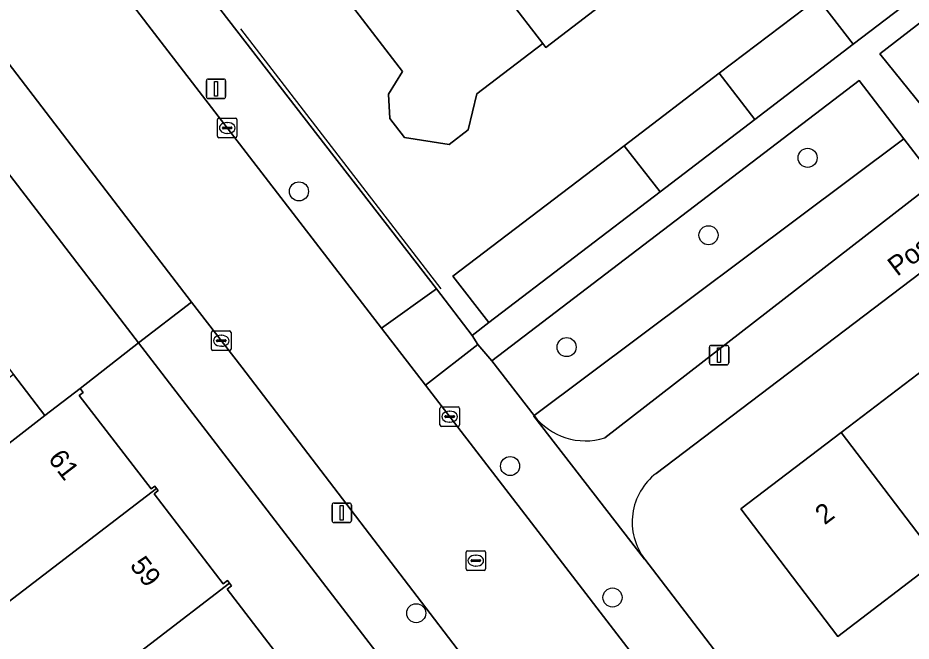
# Model space of a CAD drawing. Extents: x 159352 to 160617, y 385888 to 387323.
# Drawn here: x 159877.16 to 159922.94, y 386666.8 to 386698.76 of the extents above; entities that cross this region are included whole.
import ezdxf

# ---------------------------------------------------------------- set-up
doc = ezdxf.new("R2010")
doc.units = 0
for name, color, linetype in [('IMGEO_Boom', 7, 'Continuous'), ('IMGEO_Erf', 7, 'Continuous'), ('IMGEO_Groenvoorziening', 7, 'Continuous'), ('IMGEO_Haag', 7, 'Continuous'), ('IMGEO_Kolk', 7, 'Continuous'), ('IMGEO_Lichtmast', 7, 'Continuous'), ('IMGEO_Muur', 7, 'Continuous'), ('IMGEO_Openbare_ruimte_label', 7, 'Continuous'), ('IMGEO_Pand', 7, 'Continuous'), ('IMGEO_Pand_nummerreeks', 7, 'Continuous'), ('IMGEO_Rijbaan_lokaal_open', 7, 'Continuous'), ('IMGEO_Rioolput', 7, 'Continuous'), ('IMGEO_Voetpad_open', 7, 'Continuous')]:
    doc.layers.add(name, color=color, linetype=linetype)

msp = doc.modelspace()

# ---------------------------------------------------------------- linework, layer by layer
at = {"layer": 'IMGEO_Boom'}
for centre in [(159917.633, 386691.581), (159891.565, 386689.861), (159912.552, 386687.612), (159905.281, 386681.875), (159902.385, 386675.775), (159907.631, 386669.034), (159897.573, 386668.23)]:
    msp.add_circle(centre, 0.489, dxfattribs=at)
at = {"layer": 'IMGEO_Erf'}
for points in [[(159886.866, 386700.071), (159898.608, 386684.856), (159900.444, 386682.477), (159901.297, 386683.132), (159899.458, 386685.519), (159908.223, 386692.2), (159913.107, 386695.924), (159918.158, 386699.774), (159923.151, 386703.58), (159928.212, 386707.438)], [(159909.177, 386701.041), (159904.222, 386697.236), (159904.057, 386697.451), (159900.686, 386694.862), (159900.243, 386693.008), (159899.268, 386692.259), (159896.968, 386692.624), (159896.225, 386693.592), (159896.148, 386694.844), (159896.877, 386696.007), (159892.133, 386702.185)], [(159941.816, 386699.64), (159909.876, 386675.398)], [(159910.157, 386647.2), (159883.347, 386682.1), (159880.344, 386679.759), (159880.507, 386679.547), (159880.306, 386679.393), (159883.982, 386674.602), (159884.171, 386674.747), (159884.261, 386674.631), (159884.35, 386674.515), (159884.14, 386674.354), (159887.682, 386669.737), (159887.9, 386669.904), (159888.002, 386669.771), (159888.104, 386669.638), (159887.88, 386669.466), (159891.485, 386664.768)], [(159909.283, 386671.006), (159920.557, 386656.259), (159922.682, 386653.48), (159923.652, 386654.227), (159919.2, 386659.963), (159922.557, 386662.57), (159926.507, 386665.637), (159927.686, 386666.552), (159930.137, 386663.332), (159931.873, 386664.68), (159932.193, 386664.268), (159933.922, 386665.61), (159935.447, 386666.794), (159940.442, 386670.672), (159945.436, 386674.549)]]:
    msp.add_lwpolyline(points, dxfattribs=at)
msp.add_lwpolyline([(159939.415, 386682.455), (159934.386, 386678.625), (159929.356, 386674.793), (159924.327, 386670.963), (159919.18, 386667.043), (159914.204, 386673.576), (159919.352, 386677.497), (159924.38, 386681.327), (159929.411, 386685.158), (159934.439, 386688.988), (159939.469, 386692.819), (159944.62, 386696.742), (159949.596, 386690.209), (159944.445, 386686.286)], close=True, dxfattribs=at)
msp.add_arc((159911.766, 386672.907), 3.127, 127.1832, 217.4379, dxfattribs=at)
at = {"layer": 'IMGEO_Groenvoorziening'}
for points in [[(159940.023, 386705.916), (159937.639, 386709.045), (159937.4, 386709.351), (159921.333, 386696.915), (159923.906, 386693.718)], [(159922.567, 386692.556), (159920.271, 386695.549), (159901.451, 386681.169), (159903.613, 386678.364)]]:
    msp.add_lwpolyline(points, close=True, dxfattribs=at)
for points in [[(159922.567, 386692.556), (159903.613, 386678.364)], [(159907.233, 386677.217), (159924.094, 386690.297), (159924.094, 386690.496), (159924.045, 386690.63), (159922.567, 386692.556)]]:
    msp.add_lwpolyline(points, dxfattribs=at)
msp.add_arc((159906.247, 386680.392), 3.325, 217.5953, 287.243, dxfattribs=at)
at = {"layer": 'IMGEO_Haag'}
for points in [[(159940.023, 386705.916), (159937.639, 386709.045), (159937.4, 386709.351), (159921.333, 386696.915), (159923.906, 386693.718)], [(159922.567, 386692.556), (159920.271, 386695.549), (159901.451, 386681.169), (159903.613, 386678.364)]]:
    msp.add_lwpolyline(points, close=True, dxfattribs=at)
at = {"layer": 'IMGEO_Kolk'}
for p, q in [((159887.386, 386692.686), (159887.386, 386693.538)), ((159887.461, 386693.612), (159888.313, 386693.612)), ((159887.874, 386693.392), (159887.899, 386693.392)), ((159888.387, 386693.538), (159888.387, 386692.686)), ((159887.645, 386693.106), (159887.645, 386693.118)), ((159888.083, 386693.069), (159887.685, 386693.069)), ((159887.688, 386693.155), (159888.086, 386693.155)), ((159888.129, 386693.118), (159888.129, 386693.106)), ((159888.313, 386692.612), (159887.461, 386692.612)), ((159887.897, 386692.832), (159887.872, 386692.832)), ((159887.082, 386681.776), (159887.082, 386682.628)), ((159887.157, 386682.702), (159888.009, 386682.702)), ((159887.57, 386682.482), (159887.595, 386682.482)), ((159888.083, 386682.628), (159888.083, 386681.776)), ((159887.341, 386682.196), (159887.341, 386682.208)), ((159887.779, 386682.159), (159887.381, 386682.159)), ((159887.384, 386682.245), (159887.782, 386682.245)), ((159887.825, 386682.208), (159887.825, 386682.196)), ((159888.009, 386681.702), (159887.157, 386681.702)), ((159887.593, 386681.922), (159887.568, 386681.922)), ((159898.788, 386677.883), (159898.788, 386678.735)), ((159898.863, 386678.809), (159899.715, 386678.809)), ((159899.789, 386678.735), (159899.789, 386677.883)), ((159899.047, 386678.303), (159899.047, 386678.315)), ((159899.09, 386678.352), (159899.488, 386678.352)), ((159899.276, 386678.589), (159899.301, 386678.589)), ((159899.531, 386678.315), (159899.531, 386678.303)), ((159899.485, 386678.266), (159899.087, 386678.266)), ((159899.299, 386678.029), (159899.274, 386678.029)), ((159899.715, 386677.809), (159898.863, 386677.809))]:
    msp.add_line(p, q, dxfattribs=at)
for points in [[(159887.386, 386692.686), (159887.386, 386693.538)], [(159887.461, 386693.612), (159888.313, 386693.612)], [(159888.387, 386693.538), (159888.387, 386692.686)], [(159888.313, 386692.612), (159887.461, 386692.612)], [(159887.082, 386681.776), (159887.082, 386682.628)], [(159887.157, 386682.702), (159888.009, 386682.702)], [(159888.083, 386682.628), (159888.083, 386681.776)], [(159888.009, 386681.702), (159887.157, 386681.702)], [(159898.788, 386677.883), (159898.788, 386678.735)], [(159898.863, 386678.809), (159899.715, 386678.809)], [(159899.789, 386678.735), (159899.789, 386677.883)], [(159899.715, 386677.809), (159898.863, 386677.809)]]:
    msp.add_lwpolyline(points, dxfattribs=at)
for centre, radius, start, end in [((159887.463, 386693.536), 0.0765, 91.552, 178.448), ((159887.463, 386693.536), 0.0765, 91.552, 178.448), ((159888.311, 386693.536), 0.0765, 1.552, 88.448), ((159888.311, 386693.536), 0.0765, 1.552, 88.448), ((159887.685, 386693.115), 0.0403, 85.8775, 175.7526), ((159887.682, 386693.105), 0.0366, 178.938, 274.7102), ((159888.086, 386693.112), 0.043, 264.8664, 352.4533), ((159888.09, 386693.117), 0.0386, 1.7309, 96.639), ((159887.463, 386692.688), 0.0765, 181.552, 268.448), ((159887.463, 386692.688), 0.0765, 181.552, 268.448), ((159888.311, 386692.688), 0.0765, 271.552, 358.448), ((159888.311, 386692.688), 0.0765, 271.552, 358.448), ((159887.159, 386682.626), 0.0765, 91.552, 178.448), ((159887.159, 386682.626), 0.0765, 91.552, 178.448), ((159888.007, 386682.626), 0.0765, 1.552, 88.448), ((159888.007, 386682.626), 0.0765, 1.552, 88.448), ((159887.381, 386682.205), 0.0403, 85.8775, 175.7526), ((159887.378, 386682.195), 0.0366, 178.938, 274.7102), ((159887.782, 386682.202), 0.043, 264.8664, 352.4533), ((159887.786, 386682.207), 0.0386, 1.7309, 96.639), ((159887.159, 386681.778), 0.0765, 181.552, 268.448), ((159887.159, 386681.778), 0.0765, 181.552, 268.448), ((159888.007, 386681.778), 0.0765, 271.552, 358.448), ((159888.007, 386681.778), 0.0765, 271.552, 358.448), ((159898.865, 386678.733), 0.0765, 91.552, 178.448), ((159898.865, 386678.733), 0.0765, 91.552, 178.448), ((159899.713, 386678.733), 0.0765, 1.552, 88.448), ((159899.713, 386678.733), 0.0765, 1.552, 88.448), ((159899.087, 386678.312), 0.0403, 85.8775, 175.7526), ((159899.084, 386678.302), 0.0366, 178.938, 274.7102), ((159899.488, 386678.309), 0.043, 264.8664, 352.4533), ((159899.492, 386678.314), 0.0386, 1.7309, 96.639), ((159898.865, 386677.885), 0.0765, 181.552, 268.448), ((159898.865, 386677.885), 0.0765, 181.552, 268.448), ((159899.713, 386677.885), 0.0765, 271.552, 358.448), ((159899.713, 386677.885), 0.0765, 271.552, 358.448)]:
    msp.add_arc(centre, radius, start, end, dxfattribs=at)
for centre, major_axis, ratio, start_param, end_param in [((159887.873, 386693.112), (-0.387, 0.002), 0.722429, 4.712389, 7.853982), ((159887.898, 386693.112), (-0.39, 0.002), 0.717154, 1.570796, 4.712389), ((159887.569, 386682.202), (-0.387, 0.002), 0.722429, 4.712389, 7.853982), ((159887.594, 386682.202), (-0.39, 0.002), 0.717154, 1.570796, 4.712389), ((159899.275, 386678.309), (-0.387, 0.002), 0.722429, 4.712389, 7.853982), ((159899.3, 386678.309), (-0.39, 0.002), 0.717154, 1.570796, 4.712389)]:
    msp.add_ellipse(centre, major_axis=major_axis, ratio=ratio, start_param=start_param, end_param=end_param, dxfattribs=at)
at = {"layer": 'IMGEO_Lichtmast'}
for p, q in [((159886.817, 386694.721), (159886.817, 386695.521)), ((159886.817, 386695.521), (159886.817, 386694.721)), ((159886.917, 386695.621), (159887.707, 386695.621)), ((159887.707, 386695.621), (159886.917, 386695.621)), ((159887.807, 386695.521), (159887.807, 386694.721)), ((159887.807, 386694.721), (159887.807, 386695.521)), ((159887.707, 386694.621), (159886.917, 386694.621)), ((159886.917, 386694.621), (159887.707, 386694.621)), ((159912.696, 386681.965), (159913.486, 386681.965)), ((159913.486, 386681.965), (159912.696, 386681.965)), ((159912.596, 386681.065), (159912.596, 386681.865)), ((159912.596, 386681.865), (159912.596, 386681.065)), ((159913.586, 386681.865), (159913.586, 386681.065)), ((159913.586, 386681.065), (159913.586, 386681.865)), ((159913.486, 386680.965), (159912.696, 386680.965)), ((159912.696, 386680.965), (159913.486, 386680.965)), ((159893.26, 386672.978), (159893.26, 386673.778)), ((159893.26, 386673.778), (159893.26, 386672.978)), ((159893.36, 386673.878), (159894.15, 386673.878)), ((159894.15, 386673.878), (159893.36, 386673.878)), ((159894.25, 386673.778), (159894.25, 386672.978)), ((159894.25, 386672.978), (159894.25, 386673.778)), ((159894.15, 386672.878), (159893.36, 386672.878)), ((159893.36, 386672.878), (159894.15, 386672.878))]:
    msp.add_line(p, q, dxfattribs=at)
for points in [[(159887.237, 386695.496), (159887.387, 386695.496), (159887.387, 386694.746), (159887.237, 386694.746), (159887.237, 386695.496)], [(159913.016, 386681.84), (159913.166, 386681.84), (159913.166, 386681.09), (159913.016, 386681.09), (159913.016, 386681.84)], [(159893.68, 386673.753), (159893.83, 386673.753), (159893.83, 386673.003), (159893.68, 386673.003), (159893.68, 386673.753)]]:
    msp.add_lwpolyline(points, dxfattribs=at)
for centre, start, end in [((159886.917, 386695.521), 90, 180), ((159886.917, 386695.521), 90, 180), ((159887.707, 386695.521), 0, 90), ((159887.707, 386695.521), 360, 90), ((159886.917, 386694.721), 180, 270), ((159886.917, 386694.721), 180, 270), ((159887.707, 386694.721), 270, 0), ((159887.707, 386694.721), 270, 0), ((159912.696, 386681.865), 90, 180), ((159912.696, 386681.865), 90, 180), ((159913.486, 386681.865), 0, 90), ((159913.486, 386681.865), 360, 90), ((159912.696, 386681.065), 180, 270), ((159912.696, 386681.065), 180, 270), ((159913.486, 386681.065), 270, 0), ((159913.486, 386681.065), 270, 0), ((159893.36, 386673.778), 90, 180), ((159893.36, 386673.778), 90, 180), ((159894.15, 386673.778), 0, 90), ((159894.15, 386673.778), 360, 90), ((159893.36, 386672.978), 180, 270), ((159893.36, 386672.978), 180, 270), ((159894.15, 386672.978), 270, 0), ((159894.15, 386672.978), 270, 0)]:
    msp.add_arc(centre, 0.1, start, end, dxfattribs=at)
at = {"layer": 'IMGEO_Muur'}
msp.add_lwpolyline([(159888.562, 386698.203), (159898.832, 386684.862)], dxfattribs=at)
at = {"layer": 'IMGEO_Pand'}
for points in [[(159902.301, 386709.994), (159897.276, 386706.135), (159902.262, 386699.788), (159904.057, 386697.451), (159904.222, 386697.236), (159909.177, 386701.041), (159907.217, 386703.593)], [(159897.276, 386706.135), (159892.133, 386702.185), (159896.877, 386696.007), (159896.148, 386694.844), (159896.225, 386693.592), (159896.968, 386692.624), (159899.268, 386692.259), (159900.243, 386693.008), (159900.686, 386694.862), (159904.057, 386697.451), (159902.262, 386699.788)], [(159924.961, 386701.223), (159923.151, 386703.58), (159918.158, 386699.774), (159919.974, 386697.411)], [(159919.974, 386697.411), (159918.158, 386699.774), (159913.107, 386695.924), (159914.928, 386693.553)], [(159914.928, 386693.553), (159913.107, 386695.924), (159908.223, 386692.2), (159910.075, 386689.843)], [(159910.075, 386689.843), (159908.223, 386692.2), (159899.458, 386685.519), (159901.297, 386683.132)], [(159924.327, 386670.963), (159929.356, 386674.793), (159924.38, 386681.327), (159919.352, 386677.497)], [(159878.542, 386678.363), (159876.926, 386680.469), (159872.211, 386676.852), (159872.957, 386675.88), (159873.848, 386674.72)], [(159872.745, 386673.874), (159874.748, 386671.264), (159872.535, 386669.566), (159874.389, 386667.15), (159876.081, 386668.449), (159876.66, 386668.793), (159884.261, 386674.631), (159884.171, 386674.747), (159883.982, 386674.602), (159880.306, 386679.393), (159880.507, 386679.547), (159880.344, 386679.759), (159878.542, 386678.363), (159873.848, 386674.72)], [(159919.352, 386677.497), (159914.204, 386673.576), (159919.18, 386667.043), (159924.327, 386670.963)], [(159888.002, 386669.771), (159887.9, 386669.904), (159887.682, 386669.737), (159884.14, 386674.354), (159884.35, 386674.515), (159884.261, 386674.631), (159876.66, 386668.793), (159876.081, 386668.449), (159874.389, 386667.15), (159878.171, 386662.222), (159879.91, 386663.557)], [(159879.91, 386663.557), (159880.042, 386663.385), (159880.547, 386663.773), (159883.135, 386660.402), (159882.637, 386660.019), (159883.724, 386658.602), (159891.754, 386664.769), (159891.655, 386664.898), (159891.485, 386664.768), (159887.88, 386669.466), (159888.104, 386669.638), (159888.002, 386669.771)]]:
    msp.add_lwpolyline(points, close=True, dxfattribs=at)
at = {"layer": 'IMGEO_Rijbaan_lokaal_open'}
msp.add_lwpolyline([(159895.794, 386682.846), (159884.668, 386697.291), (159879.056, 386704.617), (159873.609, 386700.405), (159875.58, 386697.84), (159879.885, 386692.238), (159886.063, 386684.184), (159888.63, 386680.838), (159904.837, 386659.66), (159916.962, 386643.879), (159922.5, 386648.124), (159919.976, 386651.407), (159917.852, 386654.17), (159903.477, 386672.871), (159898.048, 386679.919)], close=True, dxfattribs=at)
at = {"layer": 'IMGEO_Rioolput'}
for p, q in [((159900.201, 386671.426), (159901.053, 386671.426)), ((159900.126, 386670.5), (159900.126, 386671.352)), ((159900.428, 386670.969), (159900.826, 386670.969)), ((159900.614, 386671.206), (159900.639, 386671.206)), ((159901.127, 386671.352), (159901.127, 386670.5)), ((159900.385, 386670.92), (159900.385, 386670.932)), ((159900.823, 386670.883), (159900.425, 386670.883)), ((159900.637, 386670.646), (159900.612, 386670.646)), ((159900.869, 386670.932), (159900.869, 386670.92)), ((159901.053, 386670.426), (159900.201, 386670.426))]:
    msp.add_line(p, q, dxfattribs=at)
for points in [[(159900.201, 386671.426), (159901.053, 386671.426)], [(159900.126, 386670.5), (159900.126, 386671.352)], [(159901.127, 386671.352), (159901.127, 386670.5)], [(159901.053, 386670.426), (159900.201, 386670.426)]]:
    msp.add_lwpolyline(points, dxfattribs=at)
for centre, radius, start, end in [((159900.203, 386671.35), 0.0765, 91.552, 178.448), ((159900.203, 386671.35), 0.0765, 91.552, 178.448), ((159901.051, 386671.35), 0.0765, 1.552, 88.448), ((159901.051, 386671.35), 0.0765, 1.552, 88.448), ((159900.425, 386670.929), 0.0403, 85.8775, 175.7526), ((159900.83, 386670.931), 0.0386, 1.7309, 96.639), ((159900.203, 386670.502), 0.0765, 181.552, 268.448), ((159900.203, 386670.502), 0.0765, 181.552, 268.448), ((159900.422, 386670.919), 0.0366, 178.938, 274.7102), ((159900.826, 386670.926), 0.043, 264.8664, 352.4533), ((159901.051, 386670.502), 0.0765, 271.552, 358.448), ((159901.051, 386670.502), 0.0765, 271.552, 358.448)]:
    msp.add_arc(centre, radius, start, end, dxfattribs=at)
for centre, major_axis, ratio, start_param, end_param in [((159900.613, 386670.926), (-0.387, 0.002), 0.722429, 4.712389, 7.853982), ((159900.638, 386670.926), (-0.39, 0.002), 0.717154, 1.570796, 4.712389)]:
    msp.add_ellipse(centre, major_axis=major_axis, ratio=ratio, start_param=start_param, end_param=end_param, dxfattribs=at)
at = {"layer": 'IMGEO_Voetpad_open'}
for points in [[(159881.653, 386706.839), (159881.089, 386707.58), (159879.192, 386710.073), (159878.288, 386711.271), (159875.545, 386709.2), (159879.056, 386704.617), (159884.668, 386697.291), (159895.794, 386682.846), (159898.608, 386684.856), (159886.866, 386700.071), (159886.861, 386700.071)], [(159871.179, 386697.854), (159866.403, 386694.181), (159868.157, 386691.896), (159869.911, 386689.61), (159871.664, 386687.325), (159873.418, 386685.04), (159875.172, 386682.754), (159876.926, 386680.469), (159878.542, 386678.363), (159880.344, 386679.759), (159883.347, 386682.1), (159872.84, 386695.767)], [(159883.347, 386682.1), (159886.063, 386684.184), (159879.885, 386692.238), (159875.58, 386697.84), (159872.84, 386695.767)], [(159895.794, 386682.846), (159898.048, 386679.919), (159900.737, 386682.014), (159900.444, 386682.477), (159898.608, 386684.856)], [(159909.283, 386671.006), (159909.272, 386671.005), (159903.604, 386678.341), (159903.613, 386678.364), (159901.451, 386681.169), (159900.737, 386682.014), (159898.048, 386679.919), (159903.477, 386672.871), (159917.852, 386654.17), (159920.557, 386656.259)]]:
    msp.add_lwpolyline(points, close=True, dxfattribs=at)
for points in [[(159923.906, 386693.718), (159921.333, 386696.915), (159937.4, 386709.351), (159936.84, 386710.099), (159936.73, 386710.236), (159935.196, 386709.048), (159930.017, 386705.088), (159924.961, 386701.223), (159919.974, 386697.411), (159914.928, 386693.553), (159910.075, 386689.843), (159901.297, 386683.132), (159900.444, 386682.477), (159900.737, 386682.014), (159901.451, 386681.169), (159920.271, 386695.549), (159922.567, 386692.556), (159924.045, 386690.63), (159924.094, 386690.496), (159924.094, 386690.297), (159907.233, 386677.217)], [(159909.876, 386675.398), (159941.816, 386699.64)], [(159904.837, 386659.66), (159888.63, 386680.838), (159886.063, 386684.184), (159883.347, 386682.1), (159910.157, 386647.2), (159912.319, 386644.386), (159914.84, 386641.104), (159916.861, 386638.473), (159916.862, 386638.473), (159920.444, 386634.001), (159920.909, 386634.364)], [(159903.613, 386678.364), (159903.604, 386678.341), (159909.272, 386671.005), (159909.283, 386671.006)]]:
    msp.add_lwpolyline(points, dxfattribs=at)
for centre, radius, start, end in [((159906.247, 386680.392), 3.325, 217.5953, 287.243), ((159911.766, 386672.907), 3.127, 127.1832, 217.4379)]:
    msp.add_arc(centre, radius, start, end, dxfattribs=at)

# ---------------------------------------------------------------- texts
at = {"layer": 'IMGEO_Openbare_ruimte_label'}
msp.add_text('Posthumuspad', height=1, rotation=37.202, dxfattribs=at).set_placement((159922.223, 386685.472))
at = {"layer": 'IMGEO_Pand_nummerreeks'}
for s, rotation, p in [('61', 307.4688, (159878.669, 386676.14)), ('2', 37.2943, (159918.506, 386672.728)), ('59', 307.4712, (159882.861, 386670.667))]:
    msp.add_text(s, height=1, rotation=rotation, dxfattribs=at).set_placement(p)

doc.saveas('drawing.dxf')
